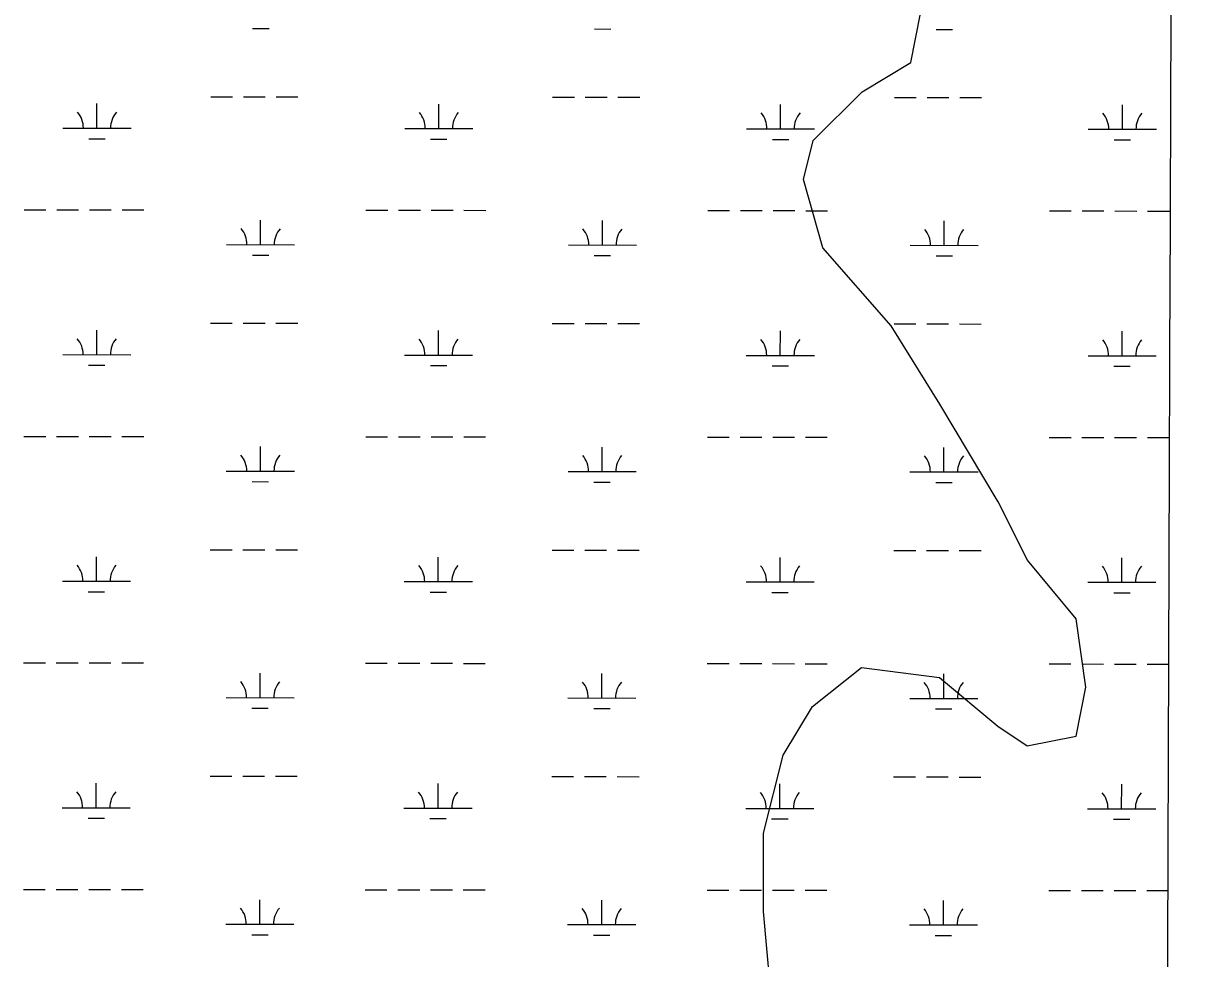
# Model space of a CAD drawing. Extents: x 3148686 to 3186545, y 916144 to 941516.
# Drawn here: x 3153878 to 3155596, y 928871 to 930245 of the extents above; entities that cross this region are included whole.
import ezdxf

# ---------------------------------------------------------------- set-up
doc = ezdxf.new("R2010")
doc.units = 0
for name, color, linetype in [('V-GRID-MAJR', 7, 'Continuous'), ('V-TOPO-SHOR', 7, 'Continuous'), ('V-WETL-SWMP', 7, 'Continuous')]:
    doc.layers.add(name, color=color, linetype=linetype)

msp = doc.modelspace()

# ---------------------------------------------------------------- linework, layer by layer
at = {"layer": 'V-GRID-MAJR'}
msp.add_spline([(3155532.771, 921545.5580000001), (3155553.932, 927607.469), (3155575.096, 933670.4720000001), (3155596.261, 939733.524), (3155596.265, 939734.567)], degree=3, dxfattribs=at)
at = {"layer": 'V-TOPO-SHOR'}
msp.add_lwpolyline([(3154978.902994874, 928782.926977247), (3154964.735025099, 928940.6170425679), (3154964.855838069, 929055.2897434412), (3154993.644826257, 929169.9322410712), (3155036.722597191, 929241.557374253), (3155108.4534417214, 929298.818216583), (3155223.111040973, 929284.3633160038), (3155309.0400585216, 929212.6022682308), (3155352.012118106, 929183.8887881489), (3155423.6976577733, 929198.1473676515), (3155438.1072534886, 929269.8027040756), (3155423.878877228, 929370.1564189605), (3155352.2990489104, 929456.2364527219), (3155309.387395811, 929542.2862832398), (3155223.533886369, 929685.7177690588), (3155151.9842612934, 929800.4659780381), (3155051.7664609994, 929915.2443902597), (3155023.2039971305, 930015.6132067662), (3155037.598491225, 930072.9344555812), (3155109.3444373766, 930144.5293855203), (3155181.060180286, 930187.4561402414), (3155195.4697760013, 930259.1114766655)], dxfattribs=at)
at = {"layer": 'V-WETL-SWMP'}
for p, q in [((3154214.564171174, 930237.1224489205), (3154238.56415785, 930237.0971600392)), ((3154716.4718925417, 930236.5935867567), (3154740.4718792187, 930236.5682978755)), ((3155218.3796139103, 930236.064724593), (3155242.3796005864, 930236.0394357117)), ((3153985.938003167, 930090.9322719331), (3153985.9759364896, 930126.9322519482)), ((3154153.0508338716, 930137.1862102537), (3154185.050816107, 930137.152491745)), ((3154201.050807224, 930137.1356324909), (3154233.0507894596, 930137.101913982)), ((3154249.050780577, 930137.0850547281), (3154281.0507628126, 930137.0513362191)), ((3154487.8457245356, 930090.4034097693), (3154487.883657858, 930126.4033897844)), ((3154654.9585552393, 930136.65734809), (3154686.9585374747, 930136.6236295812)), ((3154702.9585285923, 930136.6067703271), (3154734.9585108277, 930136.5730518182)), ((3154750.9585019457, 930136.5561925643), (3154782.9584841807, 930136.5224740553)), ((3154989.7534459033, 930089.8745476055), (3154989.791379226, 930125.8745276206)), ((3155156.8662766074, 930136.1284859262), (3155188.866258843, 930136.0947674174)), ((3155204.8662499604, 930136.0779081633), (3155236.866232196, 930136.0441896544)), ((3155252.8662233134, 930136.0273304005), (3155284.866205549, 930135.9936118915)), ((3155491.661167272, 930089.3456854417), (3155491.6991005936, 930125.3456654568)), ((3153935.9380309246, 930090.984957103), (3154035.93797541, 930090.8795867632)), ((3153973.921750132, 930075.5139249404), (3153997.9217368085, 930075.4886360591)), ((3154437.845752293, 930090.4560949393), (3154537.8456967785, 930090.3507245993)), ((3154475.8294715, 930074.9850627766), (3154499.829458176, 930074.9597738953)), ((3154939.753473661, 930089.9272327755), (3155039.753418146, 930089.8218624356)), ((3154977.7371928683, 930074.4562006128), (3155001.7371795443, 930074.4309117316)), ((3155441.661195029, 930089.3983706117), (3155541.661139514, 930089.2930002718)), ((3155479.644914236, 930073.927338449), (3155503.6449009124, 930073.9020495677)), ((3153878.967543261, 929970.9739204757), (3153910.9675254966, 929970.940201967)), ((3153926.967516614, 929970.9233427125), (3153958.9674988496, 929970.8896242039)), ((3153974.967489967, 929970.8727649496), (3154006.967472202, 929970.8390464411)), ((3154022.9674633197, 929970.8221871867), (3154054.967445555, 929970.788468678)), ((3154226.2298834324, 929919.8659805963), (3154226.2678167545, 929955.8659606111)), ((3154380.875264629, 929970.4450583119), (3154412.8752468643, 929970.4113398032)), ((3154428.875237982, 929970.3944805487), (3154460.8752202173, 929970.3607620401)), ((3154476.8752113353, 929970.3439027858), (3154508.8751935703, 929970.3101842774)), ((3154524.8751846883, 929970.2933250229), (3154556.8751669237, 929970.2596065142)), ((3154728.1376048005, 929919.3371184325), (3154728.1755381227, 929955.3370984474)), ((3154882.7829859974, 929969.9161961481), (3154914.7829682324, 929969.8824776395)), ((3154930.7829593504, 929969.8656183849), (3154962.7829415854, 929969.8318998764)), ((3154978.782932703, 929969.815040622), (3155010.7829149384, 929969.7813221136)), ((3155026.782906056, 929969.7644628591), (3155058.7828882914, 929969.7307443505)), ((3155230.0453261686, 929918.8082562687), (3155230.083259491, 929954.8082362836)), ((3155384.690707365, 929969.3873339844), (3155416.6906896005, 929969.3536154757)), ((3155432.690680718, 929969.336756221), (3155464.6906629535, 929969.3030377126)), ((3155480.690654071, 929969.2861784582), (3155512.6906363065, 929969.2524599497)), ((3155528.6906274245, 929969.2356006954), (3155560.690609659, 929969.2018821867)), ((3154176.2299111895, 929919.918665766), (3154276.2298556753, 929919.8132954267)), ((3154678.137632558, 929919.3898036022), (3154778.1375770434, 929919.2844332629)), ((3154214.213630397, 929904.4476336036), (3154238.213617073, 929904.4223447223)), ((3154716.1213517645, 929903.9187714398), (3154740.1213384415, 929903.8934825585)), ((3155180.045353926, 929918.8609414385), (3155280.0452984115, 929918.7555710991)), ((3155218.029073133, 929903.389909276), (3155242.029059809, 929903.3646203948)), ((3154152.7002930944, 929804.5113949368), (3154184.70027533, 929804.4776764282)), ((3154200.700266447, 929804.4608171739), (3154232.7002486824, 929804.427098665)), ((3154248.7002398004, 929804.4102394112), (3154280.7002220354, 929804.3765209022)), ((3154654.608014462, 929803.982532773), (3154686.6079966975, 929803.9488142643)), ((3154702.607987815, 929803.9319550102), (3154734.6079700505, 929803.8982365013)), ((3154750.6079611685, 929803.8813772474), (3154782.6079434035, 929803.8476587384)), ((3155156.51573583, 929803.4536706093), (3155188.5157180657, 929803.4199521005)), ((3155204.515709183, 929803.4030928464), (3155236.5156914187, 929803.3693743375)), ((3155252.515682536, 929803.3525150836), (3155284.5156647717, 929803.3187965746)), ((3153985.5874623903, 929758.2574566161), (3153985.625395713, 929794.2574366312)), ((3154487.4951837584, 929757.7285944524), (3154487.5331170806, 929793.7285744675)), ((3154989.4029051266, 929757.1997322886), (3154989.4408384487, 929793.1997123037)), ((3155491.3106264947, 929756.6708701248), (3155491.3485598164, 929792.6708501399)), ((3153935.5874901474, 929758.3101417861), (3154035.587434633, 929758.2047714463)), ((3154437.495211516, 929757.7812796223), (3154537.4951560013, 929757.6759092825)), ((3154939.4029328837, 929757.2524174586), (3155039.402877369, 929757.1470471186)), ((3155441.3106542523, 929756.7235552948), (3155541.3105987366, 929756.6181849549)), ((3153973.571209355, 929742.8391096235), (3153997.5711960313, 929742.8138207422)), ((3154475.4789307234, 929742.3102474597), (3154499.4789173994, 929742.2849585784)), ((3154977.386652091, 929741.7813852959), (3155001.386638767, 929741.7560964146)), ((3155479.2943734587, 929741.2525231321), (3155503.294360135, 929741.2272342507)), ((3153878.617002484, 929638.2991051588), (3153910.6169847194, 929638.2653866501)), ((3153926.616975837, 929638.2485273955), (3153958.6169580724, 929638.214808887)), ((3153974.6169491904, 929638.1979496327), (3154006.616931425, 929638.1642311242)), ((3154022.616922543, 929638.1473718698), (3154054.6169047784, 929638.1136533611)), ((3154380.524723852, 929637.770242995), (3154412.524706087, 929637.7365244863)), ((3154428.5246972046, 929637.7196652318), (3154460.5246794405, 929637.6859467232)), ((3154476.524670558, 929637.6690874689), (3154508.5246527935, 929637.6353689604)), ((3154524.524643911, 929637.618509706), (3154556.5246261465, 929637.5847911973)), ((3154882.43244522, 929637.2413808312), (3154914.4324274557, 929637.2076623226)), ((3154930.432418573, 929637.190803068), (3154962.432400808, 929637.1570845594)), ((3154978.4323919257, 929637.1402253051), (3155010.432374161, 929637.1065067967)), ((3155026.432365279, 929637.0896475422), (3155058.432347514, 929637.0559290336)), ((3155384.340166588, 929636.7125186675), (3155416.3401488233, 929636.6788001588)), ((3155432.340139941, 929636.6619409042), (3155464.3401221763, 929636.6282223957)), ((3155480.340113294, 929636.6113631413), (3155512.34009553, 929636.5776446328)), ((3155528.3400866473, 929636.5607853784), (3155560.340068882, 929636.5270668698)), ((3154225.879342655, 929587.1911652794), (3154225.917275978, 929623.1911452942)), ((3154727.7870640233, 929586.6623031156), (3154727.8249973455, 929622.6622831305)), ((3155229.6947853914, 929586.1334409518), (3155229.732718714, 929622.1334209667)), ((3154175.879370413, 929587.2438504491), (3154275.8793148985, 929587.1384801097)), ((3154677.787091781, 929586.7149882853), (3154777.787036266, 929586.609617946)), ((3155179.6948131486, 929586.1861261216), (3155279.6947576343, 929586.0807557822)), ((3154213.8630896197, 929571.7728182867), (3154237.863076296, 929571.7475294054)), ((3154715.770810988, 929571.2439561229), (3154739.7707976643, 929571.2186672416)), ((3155217.678532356, 929570.7150939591), (3155241.6785190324, 929570.6898050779)), ((3153985.236921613, 929425.5826412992), (3153985.2748549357, 929461.5826213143)), ((3154152.349752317, 929471.8365796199), (3154184.3497345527, 929471.8028611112)), ((3154200.3497256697, 929471.786001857), (3154232.349707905, 929471.7522833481)), ((3154248.349699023, 929471.7354240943), (3154280.349681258, 929471.7017055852)), ((3154487.1446429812, 929425.0537791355), (3154487.1825763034, 929461.0537591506)), ((3154654.2574736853, 929471.3077174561), (3154686.257455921, 929471.2739989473)), ((3154702.2574470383, 929471.2571396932), (3154734.257429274, 929471.2234211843)), ((3154750.2574203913, 929471.2065619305), (3154782.257402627, 929471.1728434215)), ((3154989.0523643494, 929424.5249169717), (3154989.0902976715, 929460.5248969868)), ((3155156.165195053, 929470.7788552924), (3155188.1651772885, 929470.7451367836)), ((3155204.165168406, 929470.7282775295), (3155236.1651506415, 929470.6945590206)), ((3155252.165141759, 929470.6776997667), (3155284.1651239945, 929470.6439812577)), ((3155490.9600857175, 929423.9960548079), (3155490.9980190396, 929459.996034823)), ((3153935.2369493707, 929425.6353264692), (3154035.236893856, 929425.5299561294)), ((3154437.144670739, 929425.1064643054), (3154537.144615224, 929425.0010939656)), ((3154939.052392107, 929424.5776021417), (3155039.0523365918, 929424.4722318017)), ((3155440.960113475, 929424.0487399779), (3155540.96005796, 929423.943369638)), ((3153973.220668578, 929410.1642943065), (3153997.2206552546, 929410.1390054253)), ((3154475.128389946, 929409.6354321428), (3154499.128376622, 929409.6101432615)), ((3154977.036111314, 929409.106569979), (3155001.03609799, 929409.0812810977)), ((3155478.9438326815, 929408.5777078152), (3155502.943819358, 929408.5524189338)), ((3153878.266461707, 929305.6242898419), (3153910.266443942, 929305.5905713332)), ((3153926.2664350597, 929305.5737120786), (3153958.2664172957, 929305.5399935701)), ((3153974.266408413, 929305.5231343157), (3154006.266390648, 929305.4894158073)), ((3154022.2663817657, 929305.4725565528), (3154054.266364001, 929305.4388380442)), ((3154380.174183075, 929305.0954276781), (3154412.17416531, 929305.0617091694)), ((3154428.174156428, 929305.0448499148), (3154460.1741386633, 929305.0111314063)), ((3154476.174129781, 929304.994272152), (3154508.1741120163, 929304.9605536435)), ((3154524.174103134, 929304.9436943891), (3154556.1740853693, 929304.9099758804)), ((3154882.081904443, 929304.5665655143), (3154914.0818866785, 929304.5328470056)), ((3154930.081877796, 929304.5159877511), (3154962.081860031, 929304.4822692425)), ((3154978.0818511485, 929304.4654099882), (3155010.0818333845, 929304.4316914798)), ((3155026.081824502, 929304.4148322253), (3155058.081806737, 929304.3811137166)), ((3155383.9896258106, 929304.0377033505), (3155415.989608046, 929304.0039848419)), ((3155431.989599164, 929303.9871255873), (3155463.989581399, 929303.9534070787)), ((3155479.989572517, 929303.9365478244), (3155511.9895547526, 929303.9028293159)), ((3155527.98954587, 929303.8859700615), (3155559.989528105, 929303.8522515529)), ((3154225.528801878, 929254.5163499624), (3154225.5667352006, 929290.5163299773)), ((3154727.4365232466, 929253.9874877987), (3154727.4744565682, 929289.9874678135)), ((3155229.3442446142, 929253.4586256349), (3155229.382177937, 929289.4586056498)), ((3154175.5288296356, 929254.5690351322), (3154275.5287741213, 929254.4636647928)), ((3154677.4365510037, 929254.0401729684), (3154777.436495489, 929253.934802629)), ((3155179.3442723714, 929253.5113108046), (3155279.344216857, 929253.4059404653)), ((3154213.512548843, 929239.0980029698), (3154237.512535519, 929239.0727140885)), ((3154715.4202702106, 929238.569140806), (3154739.420256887, 929238.5438519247)), ((3155217.327991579, 929238.0402786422), (3155241.327978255, 929238.0149897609)), ((3153984.886380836, 929092.9078259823), (3153984.9243141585, 929128.9078059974)), ((3154151.9992115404, 929139.161764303), (3154183.999193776, 929139.1280457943)), ((3154199.999184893, 929139.1111865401), (3154231.9991671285, 929139.0774680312)), ((3154247.999158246, 929139.0606087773), (3154279.9991404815, 929139.0268902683)), ((3154653.906932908, 929138.6329021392), (3154685.9069151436, 929138.5991836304)), ((3154701.906906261, 929138.5823243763), (3154733.9068884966, 929138.5486058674)), ((3154749.906879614, 929138.5317466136), (3154781.9068618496, 929138.4980281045)), ((3155155.814654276, 929138.1040399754), (3155187.8146365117, 929138.0703214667)), ((3155203.8146276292, 929138.0534622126), (3155235.8146098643, 929138.0197437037)), ((3155251.8146009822, 929138.0028844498), (3155283.8145832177, 929137.9691659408)), ((3154486.7941022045, 929092.3789638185), (3154486.832035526, 929128.3789438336)), ((3154988.701823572, 929091.8501016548), (3154988.7397568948, 929127.8500816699)), ((3155490.6095449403, 929091.321239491), (3155490.6474782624, 929127.3212195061)), ((3153934.8864085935, 929092.9605111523), (3154034.8863530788, 929092.8551408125)), ((3153972.870127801, 929077.4894789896), (3153996.8701144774, 929077.4641901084)), ((3154436.7941299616, 929092.4316489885), (3154536.794074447, 929092.3262786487)), ((3154938.7018513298, 929091.9027868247), (3155038.701795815, 929091.7974164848)), ((3155440.609572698, 929091.373924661), (3155540.6095171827, 929091.268554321)), ((3154474.777849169, 929076.9606168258), (3154498.777835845, 929076.9353279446)), ((3154976.6855705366, 929076.4317546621), (3155000.6855572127, 929076.4064657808)), ((3155478.593291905, 929075.9028924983), (3155502.5932785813, 929075.8776036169)), ((3153877.91592093, 928972.9494745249), (3153909.915903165, 928972.9157560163)), ((3153925.915894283, 928972.8988967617), (3153957.9158765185, 928972.8651782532)), ((3153973.915867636, 928972.8483189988), (3154005.915849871, 928972.8146004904)), ((3154021.9158409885, 928972.797741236), (3154053.915823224, 928972.7640227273)), ((3154225.1782611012, 928921.8415346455), (3154225.2161944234, 928957.8415146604)), ((3154379.8236422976, 928972.4206123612), (3154411.823624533, 928972.3868938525)), ((3154427.8236156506, 928972.3700345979), (3154459.823597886, 928972.3363160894)), ((3154475.8235890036, 928972.319456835), (3154507.823571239, 928972.2857383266)), ((3154523.823562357, 928972.2688790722), (3154555.823544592, 928972.2351605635)), ((3154727.0859824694, 928921.3126724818), (3154727.1239157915, 928957.3126524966)), ((3154881.731363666, 928971.8917501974), (3154913.7313459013, 928971.8580316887)), ((3154929.7313370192, 928971.8411724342), (3154961.731319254, 928971.8074539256)), ((3154977.731310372, 928971.7905946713), (3155009.7312926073, 928971.7568761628)), ((3155025.731283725, 928971.7400169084), (3155057.7312659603, 928971.7062983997)), ((3155228.9937038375, 928920.783810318), (3155229.0316371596, 928956.7837903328)), ((3155383.639085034, 928971.3628880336), (3155415.6390672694, 928971.329169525)), ((3155431.639058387, 928971.3123102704), (3155463.6390406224, 928971.2785917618)), ((3155479.63903174, 928971.2617325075), (3155511.6390139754, 928971.2280139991)), ((3155527.639005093, 928971.2111547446), (3155559.638987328, 928971.177436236)), ((3154175.1782888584, 928921.8942198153), (3154275.178233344, 928921.7888494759)), ((3154213.1620080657, 928906.4231876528), (3154237.1619947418, 928906.3978987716)), ((3154677.0860102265, 928921.3653576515), (3154777.085954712, 928921.2599873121)), ((3154715.0697294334, 928905.8943254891), (3154739.0697161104, 928905.8690366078)), ((3155178.9937315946, 928920.8364954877), (3155278.9936760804, 928920.7311251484)), ((3155216.977450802, 928905.3654633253), (3155240.977437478, 928905.340174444))]:
    msp.add_line(p, q, dxfattribs=at)
for centre, radius, start, end in [((3153930.695598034, 930091.465284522), 35.24628790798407, 359.1678071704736, 40.711465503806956), ((3154041.1814089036, 930091.3488651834), 35.246287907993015, 139.16780416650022, 180.71146249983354), ((3154432.6033194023, 930090.9364223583), 35.24628790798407, 359.1678071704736, 40.711465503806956), ((3154543.0891302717, 930090.8200030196), 35.246287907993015, 139.16780416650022, 180.71146249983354), ((3154934.51104077, 930090.4075601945), 35.24628790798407, 359.1678071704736, 40.711465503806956), ((3155044.99685164, 930090.2911408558), 35.246287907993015, 139.16780416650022, 180.71146249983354), ((3155436.4187621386, 930089.8786980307), 35.24628790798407, 359.1678071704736, 40.711465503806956), ((3155546.9045730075, 930089.762278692), 35.246287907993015, 139.16780416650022, 180.71146249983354), ((3154170.9874782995, 929920.398993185), 35.24628790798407, 359.1678071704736, 40.711465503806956), ((3154281.4732891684, 929920.2825738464), 35.246287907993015, 139.16780416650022, 180.71146249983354), ((3154672.8951996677, 929919.8701310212), 35.24628790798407, 359.1678071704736, 40.711465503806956), ((3154783.3810105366, 929919.7537116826), 35.246287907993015, 139.16780416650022, 180.71146249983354), ((3155174.802921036, 929919.3412688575), 35.24628790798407, 359.1678071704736, 40.711465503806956), ((3155285.2887319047, 929919.2248495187), 35.246287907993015, 139.16780416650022, 180.71146249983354), ((3153930.3450572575, 929758.7904692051), 35.24628790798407, 359.1678071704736, 40.711465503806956), ((3154040.8308681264, 929758.6740498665), 35.246287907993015, 139.16780416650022, 180.71146249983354), ((3154432.252778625, 929758.2616070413), 35.24628790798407, 359.1678071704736, 40.711465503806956), ((3154542.7385894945, 929758.1451877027), 35.246287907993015, 139.16780416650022, 180.71146249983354), ((3154934.1604999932, 929757.7327448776), 35.24628790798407, 359.1678071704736, 40.711465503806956), ((3155044.6463108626, 929757.6163255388), 35.246287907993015, 139.16780416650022, 180.71146249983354), ((3155436.0682213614, 929757.2038827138), 35.24628790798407, 359.1678071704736, 40.711465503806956), ((3155546.5540322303, 929757.0874633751), 35.246287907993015, 139.16780416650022, 180.71146249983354), ((3154170.6369375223, 929587.7241778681), 35.24628790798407, 359.1678071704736, 40.711465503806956), ((3154281.1227483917, 929587.6077585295), 35.246287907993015, 139.16780416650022, 180.71146249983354), ((3154672.544658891, 929587.1953157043), 35.24628790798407, 359.1678071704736, 40.711465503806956), ((3154783.0304697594, 929587.0788963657), 35.246287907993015, 139.16780416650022, 180.71146249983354), ((3155174.4523802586, 929586.6664535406), 35.24628790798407, 359.1678071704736, 40.711465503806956), ((3155284.938191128, 929586.5500342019), 35.246287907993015, 139.16780416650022, 180.71146249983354), ((3153929.9945164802, 929426.1156538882), 35.24628790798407, 359.1678071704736, 40.711465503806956), ((3154040.480327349, 929425.9992345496), 35.246287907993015, 139.16780416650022, 180.71146249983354), ((3154431.902237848, 929425.5867917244), 35.24628790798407, 359.1678071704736, 40.711465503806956), ((3154542.3880487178, 929425.4703723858), 35.246287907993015, 139.16780416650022, 180.71146249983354), ((3154933.809959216, 929425.0579295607), 35.24628790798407, 359.1678071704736, 40.711465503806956), ((3155044.2957700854, 929424.9415102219), 35.246287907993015, 139.16780416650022, 180.71146249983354), ((3155435.717680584, 929424.5290673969), 35.24628790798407, 359.1678071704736, 40.711465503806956), ((3155546.203491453, 929424.4126480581), 35.246287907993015, 139.16780416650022, 180.71146249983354), ((3154170.2863967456, 929255.0493625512), 35.24628790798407, 359.1678071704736, 40.711465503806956), ((3154280.7722076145, 929254.9329432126), 35.246287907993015, 139.16780416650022, 180.71146249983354), ((3154672.1941181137, 929254.5205003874), 35.24628790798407, 359.1678071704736, 40.711465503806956), ((3154782.679928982, 929254.4040810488), 35.246287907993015, 139.16780416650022, 180.71146249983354), ((3155174.1018394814, 929253.9916382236), 35.24628790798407, 359.1678071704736, 40.711465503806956), ((3155284.5876503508, 929253.875218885), 35.246287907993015, 139.16780416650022, 180.71146249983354), ((3153929.643975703, 929093.4408385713), 35.24628790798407, 359.1678071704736, 40.711465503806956), ((3154040.1297865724, 929093.3244192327), 35.246287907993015, 139.16780416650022, 180.71146249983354), ((3154431.551697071, 929092.9119764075), 35.24628790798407, 359.1678071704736, 40.711465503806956), ((3154542.0375079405, 929092.7955570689), 35.246287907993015, 139.16780416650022, 180.71146249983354), ((3154933.459418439, 929092.3831142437), 35.24628790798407, 359.1678071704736, 40.711465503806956), ((3155043.945229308, 929092.2666949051), 35.246287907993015, 139.16780416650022, 180.71146249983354), ((3155435.367139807, 929091.85425208), 35.24628790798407, 359.1678071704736, 40.711465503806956), ((3155545.852950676, 929091.7378327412), 35.246287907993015, 139.16780416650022, 180.71146249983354), ((3154169.9358559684, 928922.3745472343), 35.24628790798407, 359.1678071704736, 40.711465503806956), ((3154280.4216668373, 928922.2581278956), 35.246287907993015, 139.16780416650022, 180.71146249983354), ((3154671.8435773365, 928921.8456850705), 35.24628790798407, 359.1678071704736, 40.711465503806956), ((3154782.3293882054, 928921.7292657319), 35.246287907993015, 139.16780416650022, 180.71146249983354), ((3155173.751298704, 928921.3168229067), 35.24628790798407, 359.1678071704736, 40.711465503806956), ((3155284.2371095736, 928921.2004035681), 35.246287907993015, 139.16780416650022, 180.71146249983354)]:
    msp.add_arc(centre, radius, start, end, dxfattribs=at)

doc.saveas('drawing.dxf')
